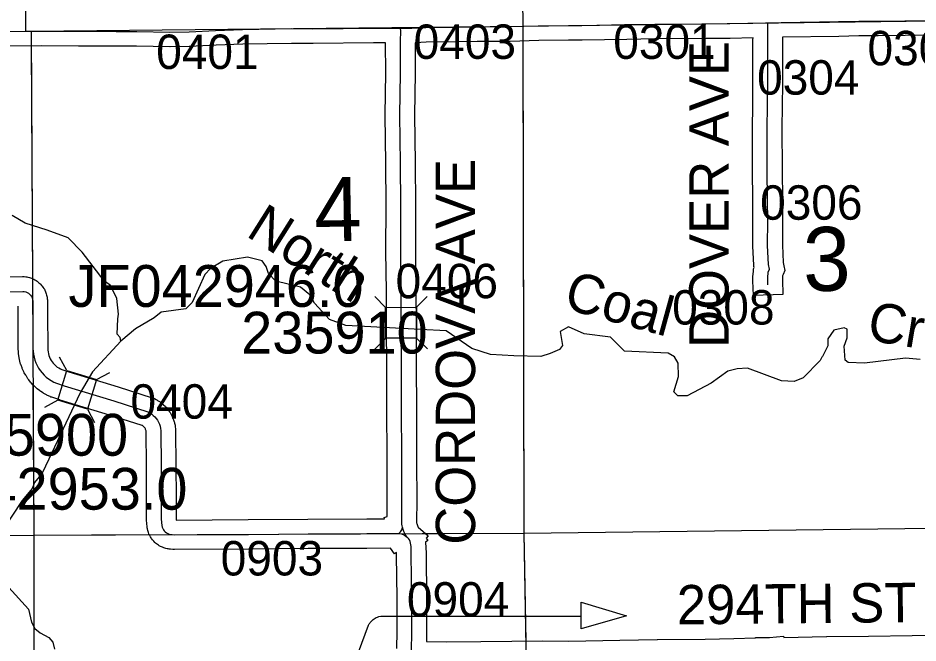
# Model space of a CAD drawing. Extents: x 23.6 to 68.7, y -63 to -29.
# Drawn here: x 34.757 to 36.588, y -52.947 to -51.676 of the extents above; entities that cross this region are included whole.
import ezdxf

# ---------------------------------------------------------------- set-up
doc = ezdxf.new("R2010")
doc.units = 0
for name, color, linetype in [('tdCoDirctArrow', 7, 'Continuous'), ('tdCoHydroRiver', 7, 'Continuous'), ('tdCoHydroTxtLg', 7, 'Continuous'), ('tdCoSecRdNmbr', 7, 'Continuous'), ('tdCoSecRdTxt', 7, 'Continuous'), ('tdCoSecRteBand', 7, 'Continuous'), ('tdCoSecRteCL', 7, 'Continuous'), ('tdCoSectLine', 7, 'Continuous'), ('tdCoSectLinePart', 7, 'Continuous'), ('tdCoSectNmbr', 7, 'Continuous'), ('tdCoStrucSec', 7, 'Continuous'), ('tdCoStrucSecCoName', 7, 'Continuous'), ('tdCoStrucSecFHWANum', 7, 'Continuous'), ('tdCoSurfGravel', 7, 'Continuous'), ('tdCoSurfLNO', 7, 'Continuous')]:
    doc.layers.add(name, color=color, linetype=linetype)

msp = doc.modelspace()

# ---------------------------------------------------------------- linework, layer by layer
at = {"layer": 'tdCoDirctArrow'}
msp.add_lwpolyline([(35.9028, -52.8647), (35.9952, -52.8921), (35.9032, -52.9186)], close=True, dxfattribs=at)
msp.add_lwpolyline([(35.3912, -53.1254), (35.4704, -52.9115), (35.4711, -52.91), (35.472, -52.9086), (35.4729, -52.9071), (35.474, -52.9056), (35.4751, -52.9042), (35.4763, -52.9029), (35.4778, -52.9015), (35.4796, -52.8999), (35.4817, -52.8983), (35.484, -52.897), (35.4861, -52.8958), (35.4888, -52.8948), (35.4917, -52.8938), (35.4952, -52.8931), (35.4985, -52.8928), (35.5, -52.8927), (35.9026, -52.8929)], dxfattribs=at)
at = {"layer": 'tdCoHydroRiver'}
for points in [[(34.9668, -52.3338), (34.9652, -52.326), (34.9588, -52.3197), (34.9602, -52.2881), (34.9617, -52.2786), (34.9582, -52.2471), (34.9454, -52.2203), (34.9327, -52.211), (34.888, -52.1529), (34.8594, -52.1232), (34.8166, -52.1077), (34.7723, -52.0939), (34.7454, -52.0783)], [(36.405, -52.3428), (36.3941, -52.365), (36.3925, -52.3665), (36.3894, -52.3729), (36.355, -52.4079), (36.3361, -52.4159), (36.3108, -52.4146), (36.2412, -52.3883), (36.2206, -52.39), (36.2017, -52.3949), (36.1672, -52.4189), (36.1185, -52.4445), (36.0995, -52.4447), (36.0916, -52.4369), (36.1008, -52.4052), (36.1006, -52.3784), (36.0926, -52.3658), (36.0799, -52.358), (35.9915, -52.354), (35.9628, -52.3258), (35.9091, -52.3184), (35.8774, -52.3044), (35.8601, -52.314), (35.8651, -52.3424), (35.8588, -52.3503), (35.84, -52.3584), (35.8211, -52.3648), (35.7658, -52.3637), (35.7184, -52.3609), (35.6805, -52.3486), (35.6281, -52.3127), (35.576, -52.31), (35.4244, -52.3017), (35.3911, -52.2894), (35.3608, -52.2565), (35.3512, -52.2392), (35.3322, -52.2235), (35.2816, -52.2113), (35.2672, -52.1957), (35.2624, -52.1815), (35.2544, -52.1705), (35.2243, -52.1628), (35.1739, -52.1711), (35.1488, -52.1856), (35.1378, -52.1983), (35.1114, -52.2553), (35.0989, -52.268), (35.0484, -52.2748), (35.0343, -52.2859), (34.9966, -52.3083), (34.9668, -52.3338)], [(36.593, -52.3712), (36.563, -52.3683), (36.4794, -52.3785), (36.4463, -52.3772), (36.4399, -52.3725), (36.4381, -52.3441), (36.4443, -52.3267), (36.4441, -52.3093), (36.4378, -52.3062), (36.4173, -52.3111), (36.4048, -52.3286), (36.405, -52.3428)], [(34.9668, -52.3338), (34.9089, -52.3959), (34.884, -52.4387), (34.8204, -52.5734), (34.8064, -52.6019), (34.7908, -52.621), (34.7861, -52.6336), (34.7658, -52.6575), (34.7253, -52.7194), (34.7237, -52.7257), (34.7128, -52.7416)], [(34.7388, -52.8345), (34.7786, -52.8784), (34.7852, -52.9052), (34.7916, -52.9177), (34.8027, -52.9271), (34.8201, -52.9364), (34.8281, -52.9459), (34.8314, -52.96)]]:
    msp.add_lwpolyline(points, dxfattribs=at)
at = {"layer": 'tdCoSecRteBand'}
for points in [[(36.2536, -52.2407), (36.2526, -52.2107), (36.2526, -52.2106), (36.2526, -52.2106), (36.2526, -52.2106), (36.2525, -52.2061), (36.2524, -52.2045), (36.2525, -52.203), (36.2533, -52.1916), (36.2536, -52.1867), (36.2547, -52.1841), (36.2542, -52.1817), (36.2541, -52.1792), (36.2523, -52.1401), (36.2522, -52.1393), (36.2523, -52.1385), (36.2526, -52.0891), (36.2523, -52.0463), (36.2517, -51.9862), (36.2517, -51.9861), (36.2517, -51.9859), (36.2515, -51.8993), (36.2515, -51.8991), (36.2515, -51.8989), (36.252, -51.8564), (36.2526, -51.8077), (36.2526, -51.7205), (36.2526, -51.7205), (36.2526, -51.7204), (36.2527, -51.7169), (36.2061, -51.7178), (36.2059, -51.7178), (36.2057, -51.7178), (36.1571, -51.7181), (36.053, -51.7191), (35.996, -51.7199), (35.9049, -51.7217), (35.9045, -51.7217), (35.9041, -51.7217), (35.8776, -51.7215), (35.8166, -51.7225), (35.7587, -51.724), (35.7584, -51.724), (35.7581, -51.724), (35.6916, -51.7244), (35.653, -51.7252), (35.6528, -51.7252), (35.6526, -51.7252), (35.5875, -51.7258), (35.5657, -51.7266), (35.5657, -51.7268), (35.5652, -51.7268), (35.5656, -51.7882), (35.5656, -51.7885), (35.5656, -51.7888), (35.5642, -51.874), (35.5656, -51.971), (35.5656, -51.9711), (35.5656, -51.9712), (35.5662, -52.0574), (35.5662, -52.0576), (35.5662, -52.0577), (35.566, -52.1504), (35.5668, -52.2318), (35.5668, -52.2318), (35.5668, -52.2319), (35.5672, -52.3035), (35.5672, -52.3035), (35.5672, -52.3035), (35.5676, -52.3854), (35.5676, -52.3854), (35.5676, -52.3855), (35.5678, -52.4694), (35.5683, -52.5698), (35.5683, -52.5699), (35.5683, -52.5699), (35.5685, -52.6664), (35.5685, -52.6665), (35.5685, -52.6667), (35.5683, -52.6923), (35.5683, -52.6924), (35.5683, -52.6926), (35.5682, -52.7034), (35.5685, -52.7046), (35.5691, -52.7067), (35.5698, -52.7086), (35.5707, -52.7104), (35.5717, -52.7121), (35.5917, -52.7298), (35.5878, -52.7343), (35.5913, -52.7391), (35.5863, -52.7426), (35.5866, -52.7445), (35.5867, -52.7464), (35.5869, -52.7499), (35.5869, -52.7501), (35.5869, -52.7503), (35.5875, -52.7677), (35.5875, -52.768), (35.5875, -52.7683), (35.5885, -52.8554), (35.5885, -52.8555), (35.5885, -52.8557), (35.5885, -52.9247), (35.5885, -52.925), (35.5885, -52.9253), (35.5881, -52.9446), (35.6286, -52.9448), (35.6987, -52.9442), (35.6987, -52.9442), (35.6988, -52.9442), (35.8248, -52.9434), (35.825, -52.9434), (35.8252, -52.9434), (35.8781, -52.9438), (35.9819, -52.9418), (35.9819, -52.9418), (35.9819, -52.9418), (36.0579, -52.9404), (36.0581, -52.9404), (36.0582, -52.9404), (36.1551, -52.9398), (36.2137, -52.938), (36.2138, -52.938), (36.2139, -52.938), (36.2578, -52.9369), (36.2578, -52.9364), (36.2788, -52.9364), (36.2792, -52.9364), (36.2864, -52.9364), (36.315, -52.9338), (36.3152, -52.9363), (36.4024, -52.9345), (36.4026, -52.9345), (36.4027, -52.9345), (36.4879, -52.9335), (36.5765, -52.9323), (36.5765, -52.9323), (36.5766, -52.9323), (36.6906, -52.9311)], [(36.6238, -51.7114), (36.5619, -51.7122), (36.5073, -51.713), (36.507, -51.713), (36.5068, -51.713), (36.4678, -51.713), (36.4273, -51.7138), (36.4272, -51.7138), (36.4272, -51.7138), (36.3127, -51.7156), (36.3126, -51.7206), (36.3126, -51.8079), (36.3126, -51.8081), (36.3126, -51.8083), (36.312, -51.8572), (36.3115, -51.8994), (36.3117, -51.9857), (36.3123, -52.0458), (36.3123, -52.0458), (36.3123, -52.0458), (36.3126, -52.0888), (36.3126, -52.089), (36.3126, -52.0893), (36.3123, -52.1382), (36.3139, -52.1739), (36.3153, -52.1805), (36.3173, -52.1897), (36.3137, -52.1983), (36.3128, -52.2005), (36.3125, -52.2056), (36.3126, -52.2086), (36.3126, -52.2087), (36.3136, -52.2387), (36.2536, -52.2407)], [(35.0791, -52.6974), (35.2259, -52.6965), (35.3472, -52.6955), (35.3472, -52.6955), (35.3473, -52.6955), (35.4668, -52.6951), (35.5029, -52.6948), (35.5021, -52.692), (35.5084, -52.6901), (35.5085, -52.6664), (35.5083, -52.5701), (35.5078, -52.4697), (35.5078, -52.4697), (35.5078, -52.4696), (35.5076, -52.3856), (35.5072, -52.3038), (35.5068, -52.2323), (35.506, -52.1509), (35.506, -52.1507), (35.506, -52.1505), (35.5062, -52.0577), (35.5056, -51.9717), (35.5042, -51.8744), (35.5042, -51.8739), (35.5042, -51.8735), (35.5056, -51.7882), (35.5052, -51.727), (35.4808, -51.7272), (35.3578, -51.7286), (35.3574, -51.7286), (35.357, -51.7286), (35.3141, -51.728), (35.2151, -51.7298), (35.1606, -51.7319), (35.1066, -51.7343), (35.1062, -51.7343), (35.1058, -51.7343), (35.0671, -51.7349), (35.0666, -51.7349), (35.0662, -51.7349), (34.9987, -51.7339), (34.9573, -51.7339), (34.9573, -51.7339), (34.9572, -51.7339), (34.8804, -51.7335), (34.8804, -51.7335), (34.8804, -51.7335), (34.8059, -51.7331), (34.675, -51.7347)], [(34.6886, -52.2035), (34.7667, -52.2023), (34.7684, -52.2022), (34.7701, -52.2024), (34.7732, -52.2027), (34.7754, -52.2029), (34.7776, -52.2035), (34.7805, -52.2042), (34.7827, -52.2048), (34.7847, -52.2056), (34.7876, -52.2068), (34.7896, -52.2077), (34.7915, -52.2088), (34.7941, -52.2104), (34.7961, -52.2115), (34.7978, -52.213), (34.8001, -52.2149), (34.8018, -52.2163), (34.8033, -52.218), (34.8054, -52.2203), (34.8069, -52.2219), (34.8081, -52.2238), (34.8098, -52.2263), (34.811, -52.2282), (34.8119, -52.2302), (34.8132, -52.233), (34.8142, -52.235), (34.8148, -52.2372), (34.8157, -52.2401), (34.8163, -52.2422), (34.8166, -52.2444), (34.817, -52.2475), (34.8173, -52.2495), (34.8173, -52.2516), (34.8173, -52.2566), (34.8175, -52.2788), (34.8175, -52.2788), (34.8175, -52.2789), (34.8179, -52.3476), (34.8181, -52.3519), (34.8185, -52.3556), (34.8192, -52.3592), (34.8202, -52.3627), (34.8215, -52.3662), (34.8231, -52.3695), (34.8249, -52.3727), (34.8269, -52.3758), (34.8292, -52.3787), (34.8317, -52.3814), (34.8344, -52.3839), (34.8373, -52.3862), (34.8404, -52.3882), (34.8436, -52.39), (34.8465, -52.3913), (34.8607, -52.396), (34.961, -52.4265), (34.9612, -52.4266), (34.9614, -52.4266), (35.0304, -52.4487), (35.0327, -52.4494), (35.0348, -52.4505), (35.0388, -52.4525), (35.0401, -52.4532), (35.0414, -52.454), (35.0451, -52.4564), (35.0464, -52.4572), (35.0476, -52.4581), (35.0511, -52.4608), (35.0522, -52.4618), (35.0533, -52.4628), (35.0565, -52.4659), (35.0576, -52.4669), (35.0586, -52.468), (35.0615, -52.4714), (35.0624, -52.4726), (35.0633, -52.4738), (35.0659, -52.4774), (35.0667, -52.4787), (35.0674, -52.4799), (35.0696, -52.4838), (35.0703, -52.4851), (35.0709, -52.4865), (35.0727, -52.4906), (35.0733, -52.492), (35.0738, -52.4934), (35.0751, -52.4976), (35.0756, -52.499), (35.0759, -52.5005), (35.0769, -52.5048), (35.0772, -52.5063), (35.0773, -52.5078), (35.0779, -52.5122), (35.078, -52.5137), (35.078, -52.5152), (35.0781, -52.5196), (35.0781, -52.5198), (35.0781, -52.5199), (35.0785, -52.5827), (35.0785, -52.5827), (35.0785, -52.5827), (35.0789, -52.6553), (35.0789, -52.6554), (35.0789, -52.6554), (35.0789, -52.6942), (35.0791, -52.6974)], [(35.5278, -52.9584), (35.5285, -52.9244), (35.5285, -52.8559), (35.5275, -52.7694), (35.5273, -52.7633), (35.5231, -52.7661), (35.5154, -52.7546), (35.4672, -52.7551), (35.4671, -52.7551), (35.4671, -52.7551), (35.3476, -52.7555), (35.2263, -52.7565), (35.2263, -52.7565), (35.2263, -52.7565), (35.0759, -52.7575), (35.074, -52.7575), (35.0722, -52.7572), (35.0677, -52.7567), (35.0651, -52.7565), (35.063, -52.7563), (35.061, -52.7558), (35.0581, -52.7551), (35.056, -52.7546), (35.0541, -52.7539), (35.0513, -52.7528), (35.0494, -52.7521), (35.0475, -52.7511), (35.0449, -52.7496), (35.0431, -52.7486), (35.0414, -52.7473), (35.039, -52.7455), (35.0374, -52.7443), (35.0359, -52.7428), (35.0338, -52.7407), (35.0323, -52.7392), (35.031, -52.7376), (35.0292, -52.7352), (35.028, -52.7335), (35.027, -52.7317), (35.0255, -52.7291), (35.0245, -52.7273), (35.0237, -52.7253), (35.0226, -52.7225), (35.0219, -52.7206), (35.0214, -52.7185), (35.0207, -52.7156), (35.0202, -52.7133), (35.02, -52.7109), (35.019, -52.6975), (35.0189, -52.6964), (35.0189, -52.6953), (35.0189, -52.6555), (35.0185, -52.583), (35.0181, -52.5204), (35.0181, -52.5176), (35.0179, -52.5161), (35.0176, -52.5147), (35.0171, -52.5132), (35.0165, -52.5119), (35.0158, -52.5106), (35.0149, -52.5093), (35.014, -52.5082), (35.0129, -52.5072), (35.0117, -52.5062), (35.0104, -52.5054), (35.0099, -52.5052), (34.9433, -52.4838), (34.8429, -52.4533), (34.8426, -52.4532), (34.8422, -52.4531), (34.8261, -52.4478), (34.8244, -52.4473), (34.8229, -52.4465), (34.8174, -52.444), (34.8163, -52.4435), (34.8153, -52.4429), (34.81, -52.44), (34.809, -52.4394), (34.808, -52.4388), (34.803, -52.4354), (34.802, -52.4348), (34.8011, -52.434), (34.7964, -52.4303), (34.7954, -52.4296), (34.7946, -52.4288), (34.7901, -52.4247), (34.7893, -52.4239), (34.7885, -52.423), (34.7844, -52.4186), (34.7836, -52.4177), (34.7828, -52.4168), (34.7791, -52.4121), (34.7784, -52.4111), (34.7777, -52.4102), (34.7744, -52.4051), (34.7737, -52.4042), (34.7731, -52.4031), (34.7702, -52.3979), (34.7696, -52.3968), (34.7691, -52.3958), (34.7666, -52.3903), (34.7661, -52.3892), (34.7657, -52.3881), (34.7636, -52.3825), (34.7632, -52.3813), (34.7628, -52.3802), (34.7612, -52.3744), (34.7609, -52.3733), (34.7606, -52.3721), (34.7595, -52.3662), (34.7592, -52.365), (34.7591, -52.3639), (34.7584, -52.3579), (34.7582, -52.3567), (34.7582, -52.3555), (34.7579, -52.3495), (34.7579, -52.349), (34.7579, -52.3484), (34.7575, -52.2792), (34.7574, -52.2624)]]:
    msp.add_lwpolyline(points, dxfattribs=at)
at = {"layer": 'tdCoSecRteCL'}
for points in [[(36.2828, -51.6863), (36.3097, -51.6856), (36.4267, -51.6838), (36.4676, -51.683), (36.5068, -51.683), (36.5615, -51.6822), (36.6234, -51.6814), (36.6929, -51.6804), (36.7524, -51.6802), (36.7855, -51.6794)], [(33.7794, -51.715), (33.8009, -51.7147), (33.8863, -51.7132), (33.9739, -51.713), (34.1064, -51.7114), (34.168, -51.71), (34.3237, -51.7084), (34.4846, -51.7059), (34.6746, -51.7047), (34.8058, -51.7031), (34.8806, -51.7035), (34.9573, -51.7039), (34.999, -51.7039), (35.0666, -51.7049), (35.1053, -51.7043), (35.1594, -51.7019), (35.2142, -51.6998), (35.314, -51.698), (35.3574, -51.6986), (35.4805, -51.6972), (35.5293, -51.6968), (35.5357, -51.6968)], [(35.5394, -52.7122), (35.5387, -52.7089), (35.5382, -52.7055), (35.5383, -52.6921), (35.5385, -52.6665), (35.5383, -52.57), (35.5378, -52.4696), (35.5376, -52.3855), (35.5372, -52.3037), (35.5368, -52.232), (35.536, -52.1506), (35.5362, -52.0576), (35.5356, -51.9714), (35.5342, -51.874), (35.5356, -51.7883), (35.5352, -51.7234), (35.536, -51.7033), (35.5357, -51.6968)], [(35.5357, -51.6968), (35.5583, -51.6968), (35.5869, -51.6958), (35.6524, -51.6952), (35.6912, -51.6944), (35.7579, -51.694), (35.8159, -51.6925), (35.8775, -51.6915), (35.9043, -51.6917), (35.9955, -51.6899), (36.0527, -51.6891), (36.1568, -51.6881), (36.2055, -51.6878), (36.2783, -51.6864), (36.2827, -51.6863), (36.2828, -51.6863)], [(36.2826, -52.2097), (36.2826, -52.2096), (36.2825, -52.2051), (36.2832, -52.1936), (36.286, -52.1869), (36.284, -52.1778), (36.2823, -52.1388), (36.2826, -52.0891), (36.2823, -52.0461), (36.2817, -51.9859), (36.2815, -51.8993), (36.282, -51.8568), (36.2826, -51.8079), (36.2826, -51.7205), (36.2828, -51.6863)], [(34.6891, -52.2335), (34.7672, -52.2323), (34.7702, -52.2326), (34.7732, -52.2333), (34.776, -52.2345), (34.7786, -52.2361), (34.781, -52.238), (34.783, -52.2403), (34.7847, -52.2429), (34.786, -52.2456), (34.7869, -52.2486), (34.7873, -52.2516), (34.7873, -52.2567), (34.7875, -52.279), (34.7879, -52.3483), (34.7881, -52.3543), (34.7889, -52.3603), (34.7901, -52.3662), (34.7917, -52.372), (34.7938, -52.3777), (34.7963, -52.3832), (34.7993, -52.3884), (34.8026, -52.3935), (34.8064, -52.3982), (34.8105, -52.4026), (34.8149, -52.4067), (34.8197, -52.4105), (34.8247, -52.4138), (34.83, -52.4168), (34.8354, -52.4193), (34.8516, -52.4246), (34.9522, -52.4552), (35.0213, -52.4773), (35.0253, -52.4793), (35.029, -52.4817), (35.0326, -52.4845), (35.0358, -52.4875), (35.0387, -52.4909), (35.0413, -52.4946), (35.0434, -52.4985), (35.0452, -52.5026), (35.0466, -52.5068), (35.0475, -52.5112), (35.0481, -52.5156), (35.0481, -52.5201), (35.0485, -52.5828), (35.0489, -52.6554), (35.0489, -52.6953), (35.0499, -52.7087), (35.0506, -52.7116), (35.0517, -52.7144), (35.0531, -52.7171), (35.055, -52.7194), (35.0571, -52.7216), (35.0595, -52.7234), (35.0621, -52.7248), (35.0649, -52.7259), (35.0678, -52.7266), (35.0708, -52.7269), (35.0757, -52.7275), (35.2261, -52.7265), (35.3474, -52.7255), (35.467, -52.7251), (35.5305, -52.7245), (35.5314, -52.7246), (35.534, -52.7247), (35.5374, -52.7254), (35.5392, -52.726), (35.5407, -52.7265), (35.5438, -52.7281), (35.5467, -52.73), (35.5494, -52.7323)], [(35.5314, -52.7245), (35.5335, -52.7231), (35.5354, -52.7214), (35.537, -52.7193), (35.5382, -52.7171), (35.539, -52.7147), (35.5394, -52.7122)], [(35.5494, -52.7323), (35.5467, -52.7287), (35.5444, -52.7248), (35.5424, -52.7207), (35.5407, -52.7165), (35.5394, -52.7122)], [(35.563, -52.9746), (35.5614, -52.9728), (35.56, -52.9708), (35.5589, -52.9687), (35.5581, -52.9664), (35.5577, -52.964), (35.5585, -52.9247), (35.5585, -52.8557), (35.5575, -52.7687), (35.5569, -52.7513), (35.5568, -52.7478), (35.5561, -52.7444), (35.5551, -52.7411), (35.5536, -52.7379), (35.5516, -52.735), (35.5494, -52.7323)]]:
    msp.add_lwpolyline(points, dxfattribs=at)
at = {"layer": 'tdCoSectLine'}
for points in [[(35.7724, -50.6946), (35.7842, -51.6933)], [(34.7737, -50.7117), (34.7726, -51.7035)], [(35.7842, -51.6933), (36.7723, -51.6798)], [(33.779, -51.715), (34.7726, -51.7035)], [(34.7726, -51.7035), (34.7843, -51.7034)], [(34.7843, -51.7034), (35.7842, -51.6933)], [(34.7843, -51.7034), (34.7895, -52.7279)], [(35.7842, -51.6933), (35.7866, -52.7238)], [(33.7899, -52.7341), (34.7895, -52.7279)], [(34.7895, -52.7279), (34.7885, -53.7294)], [(34.7895, -52.7279), (35.7866, -52.7238)], [(35.7866, -52.7238), (36.7832, -52.7117)], [(35.7866, -52.7238), (35.8042, -53.7285)]]:
    msp.add_lwpolyline(points, dxfattribs=at)
at = {"layer": 'tdCoSectLinePart'}
for points in [[(34.7844, -51.7333), (34.7868, -52.2069)], [(35.7843, -51.7235), (35.7866, -52.7238)], [(34.7879, -52.4226), (34.7895, -52.7279)], [(33.8198, -52.7339), (34.7895, -52.7279)], [(34.7895, -52.7279), (34.789, -53.1991)], [(34.7895, -52.7279), (35.0243, -52.727)], [(35.5797, -52.7247), (35.7866, -52.7238)], [(35.7866, -52.7238), (36.7832, -52.7117)], [(35.7866, -52.7238), (35.7905, -52.944)]]:
    msp.add_lwpolyline(points, dxfattribs=at)
at = {"layer": 'tdCoStrucSec'}
for p, q in [((35.5053, -52.2651), (35.4831, -52.2431)), ((35.5679, -52.2648), (35.5899, -52.2425)), ((35.5057, -52.3277), (35.4836, -52.35)), ((35.5683, -52.3274), (35.5905, -52.3494)), ((34.8569, -52.3936), (34.8421, -52.366)), ((34.9168, -52.4118), (34.9444, -52.3971)), ((34.8387, -52.4535), (34.811, -52.4682)), ((34.8985, -52.4717), (34.9133, -52.4993))]:
    msp.add_line(p, q, dxfattribs=at)
for points in [[(35.5057, -52.3277), (35.5053, -52.2651), (35.5679, -52.2648), (35.5683, -52.3274)], [(34.8569, -52.3936), (34.9168, -52.4118), (34.8985, -52.4717), (34.8387, -52.4535)]]:
    msp.add_lwpolyline(points, close=True, dxfattribs=at)
at = {"layer": 'tdCoSurfGravel'}
for points in [[(35.5357, -51.6968), (35.5583, -51.6968), (35.5869, -51.6958), (35.6524, -51.6952), (35.6912, -51.6944), (35.7579, -51.694), (35.8159, -51.6925), (35.8775, -51.6915), (35.9043, -51.6917), (35.9955, -51.6899), (36.0527, -51.6891), (36.1568, -51.6881), (36.2055, -51.6878), (36.2783, -51.6864), (36.2827, -51.6863), (36.3097, -51.6856), (36.4267, -51.6838), (36.4676, -51.683), (36.5068, -51.683), (36.5615, -51.6822), (36.6234, -51.6814)], [(33.7794, -51.715), (33.8009, -51.7147), (33.8863, -51.7132), (33.9739, -51.713), (34.1064, -51.7114), (34.168, -51.71), (34.3237, -51.7084), (34.4846, -51.7059), (34.6746, -51.7047), (34.8058, -51.7031), (34.8806, -51.7035), (34.9573, -51.7039), (34.999, -51.7039), (35.0666, -51.7049), (35.1053, -51.7043), (35.1594, -51.7019), (35.2142, -51.6998), (35.314, -51.698), (35.3574, -51.6986), (35.4805, -51.6972), (35.5293, -51.6968), (35.5357, -51.6968)], [(35.5577, -52.964), (35.5585, -52.9247), (35.5585, -52.8557), (35.5575, -52.7687), (35.5569, -52.7513), (35.5568, -52.7478), (35.5561, -52.7444), (35.5551, -52.7411), (35.5536, -52.7379), (35.5516, -52.735), (35.5494, -52.7323), (35.5467, -52.7287), (35.5444, -52.7248), (35.5424, -52.7207), (35.5407, -52.7165), (35.5394, -52.7122), (35.5387, -52.7089), (35.5382, -52.7055), (35.5383, -52.6921), (35.5385, -52.6665), (35.5383, -52.57), (35.5378, -52.4696), (35.5376, -52.3855), (35.5372, -52.3037), (35.5368, -52.232), (35.536, -52.1506), (35.5362, -52.0576), (35.5356, -51.9714), (35.5342, -51.874), (35.5356, -51.7883), (35.5352, -51.7234), (35.536, -51.7033), (35.5357, -51.6968)], [(36.282, -51.8568), (36.2826, -51.8079), (36.2826, -51.7205), (36.2828, -51.6863)], [(36.2826, -52.2097), (36.2826, -52.2096), (36.2825, -52.2051), (36.2832, -52.1936), (36.286, -52.1869), (36.284, -52.1778), (36.2823, -52.1388), (36.2826, -52.0891), (36.2823, -52.0461), (36.2817, -51.9859), (36.2815, -51.8993), (36.282, -51.8568)], [(34.6891, -52.2335), (34.7672, -52.2323), (34.7702, -52.2326), (34.7732, -52.2333), (34.776, -52.2345), (34.7786, -52.2361), (34.781, -52.238), (34.783, -52.2403), (34.7847, -52.2429), (34.786, -52.2456), (34.7869, -52.2486), (34.7873, -52.2516), (34.7873, -52.2567), (34.7875, -52.279), (34.7879, -52.3483), (34.7881, -52.3543), (34.7889, -52.3603), (34.7901, -52.3662), (34.7917, -52.372), (34.7938, -52.3777), (34.7963, -52.3832), (34.7993, -52.3884), (34.8026, -52.3935), (34.8064, -52.3982), (34.8105, -52.4026), (34.8149, -52.4067), (34.8197, -52.4105), (34.8247, -52.4138), (34.83, -52.4168), (34.8354, -52.4193), (34.8516, -52.4246), (34.9522, -52.4552), (35.0213, -52.4773), (35.0253, -52.4793), (35.029, -52.4817), (35.0326, -52.4845), (35.0358, -52.4875), (35.0387, -52.4909), (35.0413, -52.4946), (35.0434, -52.4985), (35.0452, -52.5026), (35.0466, -52.5068), (35.0475, -52.5112), (35.0481, -52.5156), (35.0481, -52.5201), (35.0485, -52.5828), (35.0489, -52.6554), (35.0489, -52.6953), (35.0499, -52.7087), (35.0506, -52.7116), (35.0517, -52.7144), (35.0531, -52.7171), (35.055, -52.7194), (35.0571, -52.7216)], [(35.0571, -52.7216), (35.0595, -52.7234), (35.0621, -52.7248), (35.0649, -52.7259), (35.0678, -52.7266), (35.0708, -52.7269), (35.0757, -52.7275), (35.2261, -52.7265), (35.3474, -52.7255), (35.467, -52.7251), (35.5305, -52.7245), (35.5314, -52.7246), (35.534, -52.7247), (35.5374, -52.7254), (35.5392, -52.726)], [(35.5314, -52.7245), (35.5335, -52.7231), (35.5354, -52.7214), (35.537, -52.7193), (35.5382, -52.7171), (35.539, -52.7147), (35.5394, -52.7122)], [(35.5392, -52.726), (35.5407, -52.7265), (35.5438, -52.7281), (35.5467, -52.73), (35.5494, -52.7323)]]:
    msp.add_lwpolyline(points, dxfattribs=at)
at = {"layer": 'tdCoSurfLNO'}
msp.add_line((36.2828, -52.2193), (36.2826, -52.2097), dxfattribs=at)

# ---------------------------------------------------------------- texts
at = {"layer": 'tdCoHydroTxtLg'}
for s, rotation, p in [('North', 327.7987, (35.2189, -52.1186)), ('Coal', 344.6061, (35.8648, -52.2663)), ('Creek', 350.4458, (36.4824, -52.3309))]:
    msp.add_text(s, height=0.08, rotation=rotation, dxfattribs=at).set_placement(p)
at = {"layer": 'tdCoSecRdNmbr'}
for s, rotation, p in [('0403', 0.028, (35.5623, -51.7596)), ('0301', 0.0283, (35.9684, -51.7596)), ('0303', 0.0287, (36.4856, -51.7726)), ('0401', 0.0277, (35.0386, -51.7801)), ('0304', 0.0286, (36.261, -51.8323)), ('0306', 0.0286, (36.2672, -52.0867)), ('0406', 0.028, (35.5256, -52.2464)), ('0308', 0.0301, (36.0882, -52.2999)), ('0404', 0.0276, (34.9863, -52.4913)), ('0903', 0.0277, (35.1698, -52.8102)), ('0904', 0.028, (35.5486, -52.8938))]:
    msp.add_text(s, height=0.07, rotation=rotation, dxfattribs=at).set_placement(p)
at = {"layer": 'tdCoSecRdTxt'}
for s, rotation, p in [('DOVER AVE', 90, (36.203, -52.3473)), ('CORDOVA AVE', 90, (35.6873, -52.7476)), ('294TH ST', 0.5853, (36.098, -52.9098))]:
    msp.add_text(s, height=0.08, rotation=rotation, dxfattribs=at).set_placement(p)
at = {"layer": 'tdCoSectNmbr'}
for s, rotation, p in [('4', 1.0278, (35.3607, -52.1311)), ('3', 1.0286, (36.3554, -52.2322))]:
    msp.add_text(s, height=0.13, rotation=rotation, dxfattribs=at).set_placement(p)
at = {"layer": 'tdCoStrucSecCoName'}
for s, p in [('JF042946.0', (34.8601, -52.2639)), ('JF042953.0', (34.5017, -52.6763))]:
    msp.add_text(s, height=0.085, dxfattribs=at).set_placement(p)
at = {"layer": 'tdCoStrucSecFHWANum'}
for s, p in [('235910', (35.2115, -52.3588)), ('235900', (34.6021, -52.5665))]:
    msp.add_text(s, height=0.085, dxfattribs=at).set_placement(p)

doc.saveas('drawing.dxf')
